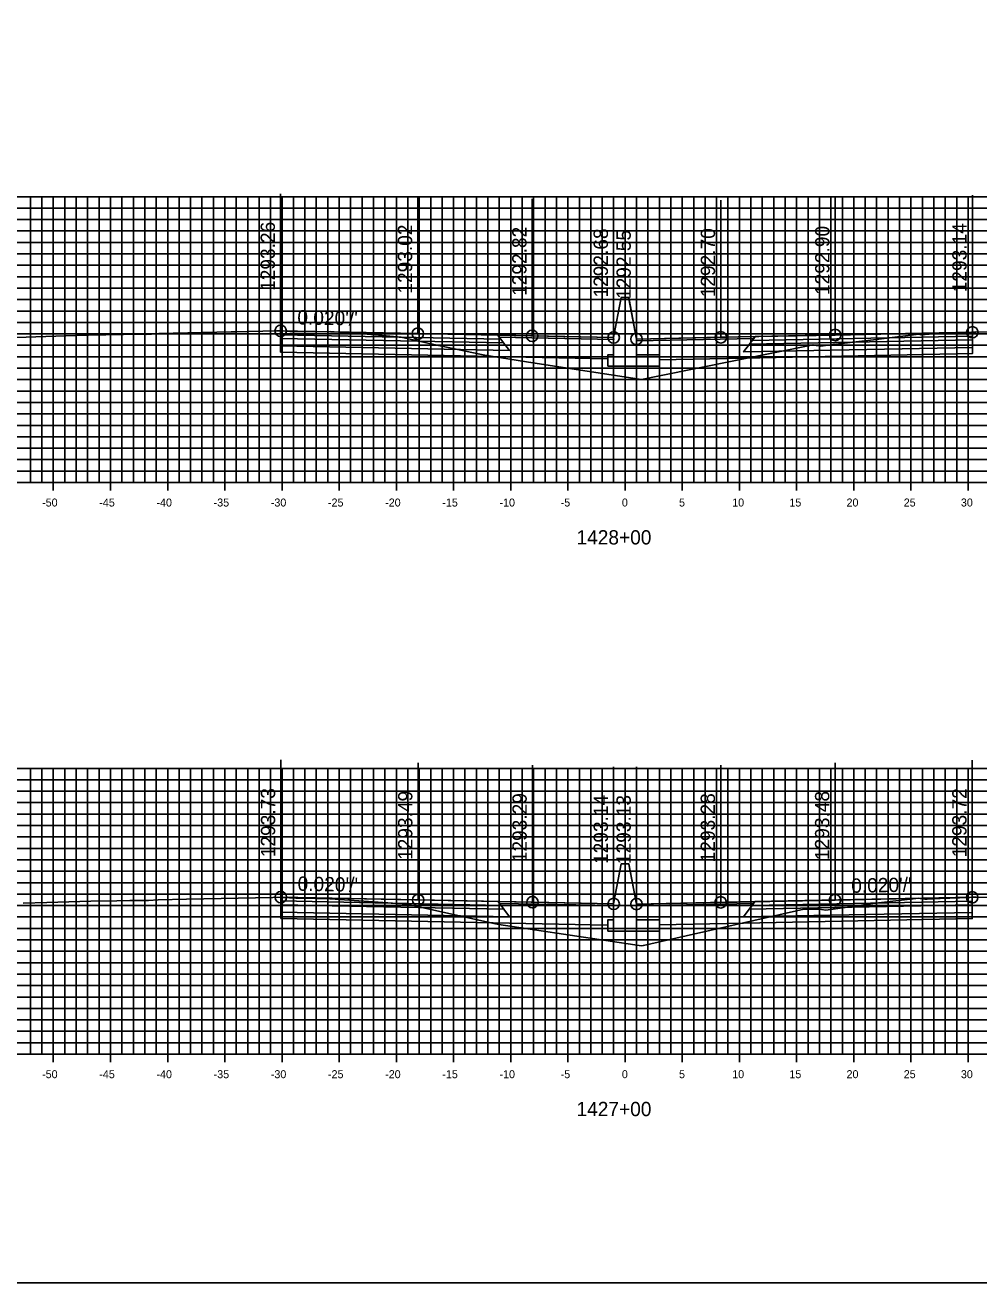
# Model space of a CAD drawing. Extents: x 674939 to 678919, y 750652 to 765176.
# Drawn here: x 678696.1 to 678779.5, y 758052.6 to 758162.6 of the extents above; entities that cross this region are included whole.
import ezdxf

# ---------------------------------------------------------------- set-up
doc = ezdxf.new("R2010")
doc.units = 0
for name, color, linetype in [('R_Alt Surface', 7, 'Continuous'), ('R_Axis', 7, 'Continuous'), ('R_Axis Annot', 7, 'Continuous'), ('R_Exist Surface', 7, 'Continuous'), ('R_Fin Surface', 7, 'Continuous'), ('R_Grid', 7, 'Continuous'), ('R_No Plot', 7, 'Continuous'), ('R_Proposed Road', 7, 'Continuous'), ('R_Xsect Elev', 7, 'Continuous'), ('R_Xsect Slope', 7, 'Continuous')]:
    doc.layers.add(name, color=color, linetype=linetype)

msp = doc.modelspace()

# ---------------------------------------------------------------- linework, layer by layer
for points in [[(678748.2, 758138.73), (678747.53, 758135.23)], [(678748.86, 758138.6), (678748.86, 758138.73), (678748.2, 758138.73), (678748.2, 758138.73)], [(678748.86, 758138.6), (678749.53, 758135.1)], [(678748.2, 758089.19), (678747.53, 758085.69)], [(678748.86, 758089.18), (678748.86, 758089.19), (678748.2, 758089.19), (678748.2, 758089.19)], [(678748.86, 758089.18), (678749.53, 758085.68)]]:
    msp.add_lwpolyline(points)
at = {"layer": 'R_Alt Surface'}
for points in [[(678718.41, 758135.48), (678718.41, 758135.15), (678737.91, 758134.76), (678737.66, 758135.1)], [(678718.41, 758135.15), (678718.41, 758134.49), (678738.41, 758134.09), (678737.91, 758134.76)], [(678778.9, 758135.03), (678778.9, 758134.37), (678758.9, 758133.97), (678759.4, 758134.64)], [(678778.9, 758135.36), (678778.9, 758135.03), (678759.4, 758134.64), (678759.65, 758134.98)], [(678718.43, 758085.95), (678718.43, 758085.62), (678737.93, 758085.23), (678737.68, 758085.56)], [(678778.89, 758085.94), (678778.89, 758085.61), (678759.39, 758085.22), (678759.64, 758085.55)], [(678718.43, 758085.62), (678718.43, 758084.96), (678738.43, 758084.56), (678737.93, 758085.23)], [(678778.89, 758085.61), (678778.89, 758084.95), (678758.89, 758084.55), (678759.39, 758085.22)]]:
    msp.add_lwpolyline(points, close=True, dxfattribs=at)
for points in [[(678718.41, 758134.49), (678718.41, 758133.95), (678738.41, 758133.55), (678747.03, 758133.38)], [(678778.9, 758134.37), (678778.9, 758133.83), (678758.9, 758133.43), (678751.53, 758133.28)], [(678718.43, 758084.96), (678718.43, 758084.42), (678738.43, 758084.02), (678747.03, 758083.84)], [(678778.89, 758084.95), (678778.89, 758084.41), (678758.89, 758084.01), (678751.53, 758083.86)]]:
    msp.add_lwpolyline(points, dxfattribs=at)
at = {"layer": 'R_Axis'}
for p, q in [((678598.53, 758122.55), (678898.53, 758122.55)), ((678698.53, 758121.85), (678698.53, 758123.25)), ((678703.53, 758121.85), (678703.53, 758123.25)), ((678708.53, 758121.85), (678708.53, 758123.25)), ((678713.53, 758121.85), (678713.53, 758123.25)), ((678718.53, 758121.85), (678718.53, 758123.25)), ((678723.53, 758121.85), (678723.53, 758123.25)), ((678728.53, 758121.85), (678728.53, 758123.25)), ((678733.53, 758121.85), (678733.53, 758123.25)), ((678738.53, 758121.85), (678738.53, 758123.25)), ((678743.53, 758121.85), (678743.53, 758123.25)), ((678748.53, 758121.85), (678748.53, 758123.25)), ((678753.53, 758121.85), (678753.53, 758123.25)), ((678758.53, 758121.85), (678758.53, 758123.25)), ((678763.53, 758121.85), (678763.53, 758123.25)), ((678768.53, 758121.85), (678768.53, 758123.25)), ((678773.53, 758121.85), (678773.53, 758123.25)), ((678778.53, 758121.85), (678778.53, 758123.25)), ((678698.53, 758071.85), (678698.53, 758073.25)), ((678703.53, 758071.85), (678703.53, 758073.25)), ((678708.53, 758071.85), (678708.53, 758073.25)), ((678713.53, 758071.85), (678713.53, 758073.25)), ((678718.53, 758071.85), (678718.53, 758073.25)), ((678723.53, 758071.85), (678723.53, 758073.25)), ((678728.53, 758071.85), (678728.53, 758073.25)), ((678733.53, 758071.85), (678733.53, 758073.25)), ((678738.53, 758071.85), (678738.53, 758073.25)), ((678743.53, 758071.85), (678743.53, 758073.25)), ((678748.53, 758071.85), (678748.53, 758073.25)), ((678753.53, 758071.85), (678753.53, 758073.25)), ((678758.53, 758071.85), (678758.53, 758073.25)), ((678763.53, 758071.85), (678763.53, 758073.25)), ((678768.53, 758071.85), (678768.53, 758073.25)), ((678773.53, 758071.85), (678773.53, 758073.25)), ((678778.53, 758071.85), (678778.53, 758073.25)), ((678598.53, 758072.55), (678898.53, 758072.55))]:
    msp.add_line(p, q, dxfattribs=at)
at = {"layer": 'R_Exist Surface'}
for points in [[(678695.28, 758135.24), (678701.35, 758135.44), (678701.61, 758135.44), (678704.66, 758135.49), (678706.19, 758135.52), (678706.26, 758135.52), (678706.64, 758135.5), (678707.59, 758135.56), (678707.77, 758135.57), (678714.07, 758135.73), (678714.42, 758135.73), (678718.05, 758135.82), (678718.41, 758135.81), (678718.42, 758135.81), (678718.62, 758135.81), (678718.64, 758135.81), (678719.21, 758135.76), (678719.27, 758135.76), (678720.79, 758135.77), (678720.81, 758135.77), (678720.91, 758135.77), (678722.63, 758135.74), (678722.64, 758135.74), (678722.81, 758135.76), (678723.1, 758135.74), (678725.97, 758135.52), (678728.96, 758135.25), (678731.8, 758134.63), (678735.84, 758133.77), (678736.26, 758133.68), (678740.47, 758133.02), (678749.97, 758131.55), (678751.54, 758131.88), (678764.97, 758134.6), (678765.25, 758134.54), (678765.52, 758134.49), (678765.66, 758134.47), (678766.69, 758134.62), (678770.27, 758135.04), (678774.21, 758135.51), (678774.21, 758135.51), (678774.24, 758135.51), (678774.42, 758135.46), (678775.11, 758135.53), (678775.44, 758135.55), (678776.82, 758135.62), (678778.2, 758135.65), (678778.42, 758135.65), (678778.84, 758135.69), (678778.9, 758135.69), (678779.17, 758135.71), (678779.22, 758135.72), (678780.79, 758135.69)], [(678695.9, 758085.77), (678697.95, 758085.82), (678701.8, 758085.93), (678704.08, 758085.96), (678705.23, 758085.98), (678706.23, 758085.99), (678706.51, 758085.98), (678706.63, 758085.98), (678706.86, 758086), (678707.71, 758086.06), (678710.19, 758086.12), (678717.74, 758086.26), (678717.74, 758086.26), (678718.43, 758086.28), (678718.43, 758086.28), (678718.6, 758086.26), (678719.74, 758086.2), (678720.03, 758086.19), (678720.26, 758086.2), (678720.97, 758086.19), (678721.49, 758086.17), (678722.71, 758086.14), (678722.75, 758086.14), (678723.59, 758086.08), (678729.45, 758085.67), (678737.2, 758083.96), (678737.49, 758083.89), (678749.98, 758082.03), (678749.98, 758082.03), (678750.13, 758082.07), (678764.17, 758085.23), (678765.44, 758085.22), (678765.71, 758085.2), (678766.08, 758085.16), (678768.2, 758085.45), (678770.21, 758085.72), (678774.22, 758086.19), (678774.34, 758086.18), (678774.54, 758086.13), (678774.75, 758086.1), (678774.96, 758086.12), (678776.09, 758086.17), (678777.78, 758086.23), (678778.44, 758086.24), (678778.68, 758086.25), (678778.89, 758086.27), (678778.96, 758086.27), (678779.25, 758086.28), (678782.64, 758086.23)]]:
    msp.add_lwpolyline(points, dxfattribs=at)
at = {"layer": 'R_Fin Surface'}
for points in [[(678718.41, 758135.81), (678730.41, 758135.57), (678737.41, 758135.43), (678740.41, 758135.37), (678747.53, 758135.23), (678748.2, 758138.73), (678748.86, 758138.73), (678749.53, 758135.1), (678756.9, 758135.25), (678759.9, 758135.31), (678766.9, 758135.45), (678778.9, 758135.69)], [(678747.53, 758135.23), (678740.41, 758135.37), (678730.41, 758135.57), (678718.41, 758135.81)], [(678778.9, 758135.69), (678766.9, 758135.45), (678756.9, 758135.25), (678749.53, 758135.1)], [(678718.43, 758086.28), (678730.43, 758086.04), (678737.43, 758085.9), (678740.43, 758085.84), (678747.53, 758085.69), (678748.2, 758089.19), (678748.86, 758089.19), (678749.53, 758085.68), (678756.89, 758085.83), (678759.89, 758085.89), (678766.89, 758086.03), (678778.89, 758086.27)], [(678747.53, 758085.69), (678740.43, 758085.84), (678730.43, 758086.04), (678718.43, 758086.28)], [(678778.89, 758086.27), (678766.89, 758086.03), (678756.89, 758085.83), (678749.53, 758085.68)]]:
    msp.add_lwpolyline(points, dxfattribs=at)
for points in [[(678718.41, 758135.81), (678718.41, 758135.48), (678737.66, 758135.1), (678737.41, 758135.43)], [(678737.41, 758135.43), (678747.53, 758135.23), (678747.54, 758135.07), (678737.53, 758135.27)], [(678778.9, 758135.69), (678778.9, 758135.36), (678759.65, 758134.98), (678759.9, 758135.31)], [(678759.78, 758135.15), (678749.53, 758134.95), (678749.53, 758135.1), (678759.9, 758135.31)], [(678718.43, 758086.28), (678718.43, 758085.95), (678737.68, 758085.56), (678737.43, 758085.9)], [(678778.89, 758086.27), (678778.89, 758085.94), (678759.64, 758085.55), (678759.89, 758085.89)], [(678737.43, 758085.9), (678747.53, 758085.69), (678747.54, 758085.54), (678737.55, 758085.74)], [(678759.77, 758085.73), (678749.53, 758085.52), (678749.53, 758085.68), (678759.89, 758085.89)]]:
    msp.add_lwpolyline(points, close=True, dxfattribs=at)
at = {"layer": 'R_Grid'}
for p, q in [((678598.53, 758147.55), (678898.53, 758147.55)), ((678696.53, 758122.55), (678696.53, 758147.55)), ((678697.53, 758122.55), (678697.53, 758147.55)), ((678698.53, 758122.55), (678698.53, 758147.55)), ((678699.53, 758122.55), (678699.53, 758147.55)), ((678700.53, 758122.55), (678700.53, 758147.55)), ((678701.53, 758122.55), (678701.53, 758147.55)), ((678702.53, 758122.55), (678702.53, 758147.55)), ((678703.53, 758122.55), (678703.53, 758147.55)), ((678704.53, 758122.55), (678704.53, 758147.55)), ((678705.53, 758122.55), (678705.53, 758147.55)), ((678706.53, 758122.55), (678706.53, 758147.55)), ((678707.53, 758122.55), (678707.53, 758147.55)), ((678708.53, 758122.55), (678708.53, 758147.55)), ((678709.53, 758122.55), (678709.53, 758147.55)), ((678710.53, 758122.55), (678710.53, 758147.55)), ((678711.53, 758122.55), (678711.53, 758147.55)), ((678712.53, 758122.55), (678712.53, 758147.55)), ((678713.53, 758122.55), (678713.53, 758147.55)), ((678714.53, 758122.55), (678714.53, 758147.55)), ((678715.53, 758122.55), (678715.53, 758147.55)), ((678716.53, 758122.55), (678716.53, 758147.55)), ((678717.53, 758122.55), (678717.53, 758147.55)), ((678718.53, 758122.55), (678718.53, 758147.55)), ((678719.53, 758122.55), (678719.53, 758147.55)), ((678720.53, 758122.55), (678720.53, 758147.55)), ((678721.53, 758122.55), (678721.53, 758147.55)), ((678722.53, 758122.55), (678722.53, 758147.55)), ((678723.53, 758122.55), (678723.53, 758147.55)), ((678724.53, 758122.55), (678724.53, 758147.55)), ((678725.53, 758122.55), (678725.53, 758147.55)), ((678726.53, 758122.55), (678726.53, 758147.55)), ((678727.53, 758122.55), (678727.53, 758147.55)), ((678728.53, 758122.55), (678728.53, 758147.55)), ((678729.53, 758122.55), (678729.53, 758147.55)), ((678730.53, 758122.55), (678730.53, 758147.55)), ((678731.53, 758122.55), (678731.53, 758147.55)), ((678732.53, 758122.55), (678732.53, 758147.55)), ((678733.53, 758122.55), (678733.53, 758147.55)), ((678734.53, 758122.55), (678734.53, 758147.55)), ((678735.53, 758122.55), (678735.53, 758147.55)), ((678736.53, 758122.55), (678736.53, 758147.55)), ((678737.53, 758122.55), (678737.53, 758147.55)), ((678738.53, 758122.55), (678738.53, 758147.55)), ((678739.53, 758122.55), (678739.53, 758147.55)), ((678740.53, 758122.55), (678740.53, 758147.55)), ((678741.53, 758122.55), (678741.53, 758147.55)), ((678742.53, 758122.55), (678742.53, 758147.55)), ((678743.53, 758122.55), (678743.53, 758147.55)), ((678744.53, 758122.55), (678744.53, 758147.55)), ((678745.53, 758122.55), (678745.53, 758147.55)), ((678746.53, 758122.55), (678746.53, 758147.55)), ((678747.53, 758122.55), (678747.53, 758147.55)), ((678748.53, 758122.55), (678748.53, 758147.55)), ((678749.53, 758122.55), (678749.53, 758147.55)), ((678750.53, 758122.55), (678750.53, 758147.55)), ((678751.53, 758122.55), (678751.53, 758147.55)), ((678752.53, 758122.55), (678752.53, 758147.55)), ((678753.53, 758122.55), (678753.53, 758147.55)), ((678754.53, 758122.55), (678754.53, 758147.55)), ((678755.53, 758122.55), (678755.53, 758147.55)), ((678756.53, 758122.55), (678756.53, 758147.55)), ((678757.53, 758122.55), (678757.53, 758147.55)), ((678758.53, 758122.55), (678758.53, 758147.55)), ((678759.53, 758122.55), (678759.53, 758147.55)), ((678760.53, 758122.55), (678760.53, 758147.55)), ((678761.53, 758122.55), (678761.53, 758147.55)), ((678762.53, 758122.55), (678762.53, 758147.55)), ((678763.53, 758122.55), (678763.53, 758147.55)), ((678764.53, 758122.55), (678764.53, 758147.55)), ((678765.53, 758122.55), (678765.53, 758147.55)), ((678766.53, 758122.55), (678766.53, 758147.55)), ((678767.53, 758122.55), (678767.53, 758147.55)), ((678768.53, 758122.55), (678768.53, 758147.55)), ((678769.53, 758122.55), (678769.53, 758147.55)), ((678770.53, 758122.55), (678770.53, 758147.55)), ((678771.53, 758122.55), (678771.53, 758147.55)), ((678772.53, 758122.55), (678772.53, 758147.55)), ((678773.53, 758122.55), (678773.53, 758147.55)), ((678774.53, 758122.55), (678774.53, 758147.55)), ((678775.53, 758122.55), (678775.53, 758147.55)), ((678776.53, 758122.55), (678776.53, 758147.55)), ((678777.53, 758122.55), (678777.53, 758147.55)), ((678778.53, 758122.55), (678778.53, 758147.55)), ((678598.53, 758146.55), (678898.53, 758146.55)), ((678598.53, 758145.55), (678898.53, 758145.55)), ((678598.53, 758144.55), (678898.53, 758144.55)), ((678598.53, 758143.55), (678898.53, 758143.55)), ((678598.53, 758142.55), (678898.53, 758142.55)), ((678598.53, 758141.55), (678898.53, 758141.55)), ((678598.53, 758140.55), (678898.53, 758140.55)), ((678598.53, 758139.55), (678898.53, 758139.55)), ((678598.53, 758138.55), (678898.53, 758138.55)), ((678598.53, 758137.55), (678898.53, 758137.55)), ((678598.53, 758136.55), (678898.53, 758136.55)), ((678598.53, 758135.55), (678898.53, 758135.55)), ((678598.53, 758134.55), (678898.53, 758134.55)), ((678598.53, 758133.55), (678898.53, 758133.55)), ((678598.53, 758132.55), (678898.53, 758132.55)), ((678598.53, 758131.55), (678898.53, 758131.55)), ((678598.53, 758130.55), (678898.53, 758130.55)), ((678598.53, 758129.55), (678898.53, 758129.55)), ((678598.53, 758128.55), (678898.53, 758128.55)), ((678598.53, 758127.55), (678898.53, 758127.55)), ((678598.53, 758126.55), (678898.53, 758126.55)), ((678598.53, 758125.55), (678898.53, 758125.55)), ((678598.53, 758124.55), (678898.53, 758124.55)), ((678598.53, 758123.55), (678898.53, 758123.55)), ((678598.53, 758122.55), (678898.53, 758122.55)), ((678598.53, 758097.55), (678898.53, 758097.55)), ((678696.53, 758072.55), (678696.53, 758097.55)), ((678697.53, 758072.55), (678697.53, 758097.55)), ((678698.53, 758072.55), (678698.53, 758097.55)), ((678699.53, 758072.55), (678699.53, 758097.55)), ((678700.53, 758072.55), (678700.53, 758097.55)), ((678701.53, 758072.55), (678701.53, 758097.55)), ((678702.53, 758072.55), (678702.53, 758097.55)), ((678703.53, 758072.55), (678703.53, 758097.55)), ((678704.53, 758072.55), (678704.53, 758097.55)), ((678705.53, 758072.55), (678705.53, 758097.55)), ((678706.53, 758072.55), (678706.53, 758097.55)), ((678707.53, 758072.55), (678707.53, 758097.55)), ((678708.53, 758072.55), (678708.53, 758097.55)), ((678709.53, 758072.55), (678709.53, 758097.55)), ((678710.53, 758072.55), (678710.53, 758097.55)), ((678711.53, 758072.55), (678711.53, 758097.55)), ((678712.53, 758072.55), (678712.53, 758097.55)), ((678713.53, 758072.55), (678713.53, 758097.55)), ((678714.53, 758072.55), (678714.53, 758097.55)), ((678715.53, 758072.55), (678715.53, 758097.55)), ((678716.53, 758072.55), (678716.53, 758097.55)), ((678717.53, 758072.55), (678717.53, 758097.55)), ((678718.53, 758072.55), (678718.53, 758097.55)), ((678719.53, 758072.55), (678719.53, 758097.55)), ((678720.53, 758072.55), (678720.53, 758097.55)), ((678721.53, 758072.55), (678721.53, 758097.55)), ((678722.53, 758072.55), (678722.53, 758097.55)), ((678723.53, 758072.55), (678723.53, 758097.55)), ((678724.53, 758072.55), (678724.53, 758097.55)), ((678725.53, 758072.55), (678725.53, 758097.55)), ((678726.53, 758072.55), (678726.53, 758097.55)), ((678727.53, 758072.55), (678727.53, 758097.55)), ((678728.53, 758072.55), (678728.53, 758097.55)), ((678729.53, 758072.55), (678729.53, 758097.55)), ((678730.53, 758072.55), (678730.53, 758097.55)), ((678731.53, 758072.55), (678731.53, 758097.55)), ((678732.53, 758072.55), (678732.53, 758097.55)), ((678733.53, 758072.55), (678733.53, 758097.55)), ((678734.53, 758072.55), (678734.53, 758097.55)), ((678735.53, 758072.55), (678735.53, 758097.55)), ((678736.53, 758072.55), (678736.53, 758097.55)), ((678737.53, 758072.55), (678737.53, 758097.55)), ((678738.53, 758072.55), (678738.53, 758097.55)), ((678739.53, 758072.55), (678739.53, 758097.55)), ((678740.53, 758072.55), (678740.53, 758097.55)), ((678741.53, 758072.55), (678741.53, 758097.55)), ((678742.53, 758072.55), (678742.53, 758097.55)), ((678743.53, 758072.55), (678743.53, 758097.55)), ((678744.53, 758072.55), (678744.53, 758097.55)), ((678745.53, 758072.55), (678745.53, 758097.55)), ((678746.53, 758072.55), (678746.53, 758097.55)), ((678747.53, 758072.55), (678747.53, 758097.55)), ((678748.53, 758072.55), (678748.53, 758097.55)), ((678749.53, 758072.55), (678749.53, 758097.55)), ((678750.53, 758072.55), (678750.53, 758097.55)), ((678751.53, 758072.55), (678751.53, 758097.55)), ((678752.53, 758072.55), (678752.53, 758097.55)), ((678753.53, 758072.55), (678753.53, 758097.55)), ((678754.53, 758072.55), (678754.53, 758097.55)), ((678755.53, 758072.55), (678755.53, 758097.55)), ((678756.53, 758072.55), (678756.53, 758097.55)), ((678757.53, 758072.55), (678757.53, 758097.55)), ((678758.53, 758072.55), (678758.53, 758097.55)), ((678759.53, 758072.55), (678759.53, 758097.55)), ((678760.53, 758072.55), (678760.53, 758097.55)), ((678761.53, 758072.55), (678761.53, 758097.55)), ((678762.53, 758072.55), (678762.53, 758097.55)), ((678763.53, 758072.55), (678763.53, 758097.55)), ((678764.53, 758072.55), (678764.53, 758097.55)), ((678765.53, 758072.55), (678765.53, 758097.55)), ((678766.53, 758072.55), (678766.53, 758097.55)), ((678767.53, 758072.55), (678767.53, 758097.55)), ((678768.53, 758072.55), (678768.53, 758097.55)), ((678769.53, 758072.55), (678769.53, 758097.55)), ((678770.53, 758072.55), (678770.53, 758097.55)), ((678771.53, 758072.55), (678771.53, 758097.55)), ((678772.53, 758072.55), (678772.53, 758097.55)), ((678773.53, 758072.55), (678773.53, 758097.55)), ((678774.53, 758072.55), (678774.53, 758097.55)), ((678775.53, 758072.55), (678775.53, 758097.55)), ((678776.53, 758072.55), (678776.53, 758097.55)), ((678777.53, 758072.55), (678777.53, 758097.55)), ((678778.53, 758072.55), (678778.53, 758097.55)), ((678598.53, 758096.55), (678898.53, 758096.55)), ((678598.53, 758095.55), (678898.53, 758095.55)), ((678598.53, 758094.55), (678898.53, 758094.55)), ((678598.53, 758093.55), (678898.53, 758093.55)), ((678598.53, 758092.55), (678898.53, 758092.55)), ((678598.53, 758091.55), (678898.53, 758091.55)), ((678598.53, 758090.55), (678898.53, 758090.55)), ((678598.53, 758089.55), (678898.53, 758089.55)), ((678598.53, 758088.55), (678898.53, 758088.55)), ((678598.53, 758087.55), (678898.53, 758087.55)), ((678598.53, 758086.55), (678898.53, 758086.55)), ((678598.53, 758085.55), (678898.53, 758085.55)), ((678598.53, 758084.55), (678898.53, 758084.55)), ((678598.53, 758083.55), (678898.53, 758083.55)), ((678598.53, 758082.55), (678898.53, 758082.55)), ((678598.53, 758081.55), (678898.53, 758081.55)), ((678598.53, 758080.55), (678898.53, 758080.55)), ((678598.53, 758079.55), (678898.53, 758079.55)), ((678598.53, 758078.55), (678898.53, 758078.55)), ((678598.53, 758077.55), (678898.53, 758077.55)), ((678598.53, 758076.55), (678898.53, 758076.55)), ((678598.53, 758075.55), (678898.53, 758075.55)), ((678598.53, 758074.55), (678898.53, 758074.55)), ((678598.53, 758073.55), (678898.53, 758073.55)), ((678598.53, 758072.55), (678898.53, 758072.55))]:
    msp.add_line(p, q, dxfattribs=at)
at = {"layer": 'R_No Plot'}
msp.add_lwpolyline([(678578.53, 758052.55), (678918.53, 758052.55), (678918.53, 758272.55), (678578.53, 758272.55)], close=True, dxfattribs=at)
for centre in [(678718.41, 758135.81), (678730.41, 758135.57), (678740.41, 758135.37), (678747.53, 758135.23), (678749.53, 758135.1), (678756.9, 758135.25), (678766.9, 758135.45), (678778.9, 758135.69), (678718.43, 758086.28), (678730.43, 758086.04), (678740.43, 758085.84), (678747.53, 758085.69), (678749.53, 758085.68), (678756.89, 758085.83), (678766.89, 758086.03), (678778.89, 758086.27)]:
    msp.add_circle(centre, 0.5, dxfattribs=at)
at = {"layer": 'R_Proposed Road'}
for points in [[(678747.53, 758135.23), (678747.53, 758133.73), (678747.03, 758133.73), (678747.03, 758132.73), (678751.53, 758132.73), (678751.53, 758133.73), (678749.53, 758133.73), (678749.53, 758135.1)], [(678747.53, 758085.69), (678747.53, 758084.31), (678747.03, 758084.31), (678747.03, 758083.31), (678751.53, 758083.31), (678751.53, 758084.31), (678749.53, 758084.31), (678749.53, 758085.68)]]:
    msp.add_lwpolyline(points, dxfattribs=at)
at = {"layer": 'R_Xsect Elev'}
for p, q in [((678718.41, 758135.81), (678718.41, 758147.81)), ((678730.41, 758135.57), (678730.41, 758147.57)), ((678778.9, 758135.69), (678778.9, 758147.69)), ((678740.41, 758135.37), (678740.41, 758147.37)), ((678747.53, 758135.23), (678747.53, 758147.23)), ((678749.53, 758135.1), (678749.53, 758147.1)), ((678756.9, 758135.25), (678756.9, 758147.25)), ((678766.9, 758135.45), (678766.9, 758147.45)), ((678718.43, 758086.28), (678718.43, 758098.28)), ((678730.43, 758086.04), (678730.43, 758098.04)), ((678766.89, 758086.03), (678766.89, 758098.03)), ((678778.89, 758086.27), (678778.89, 758098.27)), ((678740.43, 758085.84), (678740.43, 758097.84)), ((678747.53, 758085.69), (678747.53, 758097.69)), ((678749.53, 758085.68), (678749.53, 758097.68)), ((678756.89, 758085.83), (678756.89, 758097.83))]:
    msp.add_line(p, q, dxfattribs=at)

# ---------------------------------------------------------------- texts
at = {"layer": 'R_Axis Annot'}
for s, height, p in [('-50', 0.7, (678697.55, 758120.45)), ('-45', 0.7, (678702.55, 758120.45)), ('-40', 0.7, (678707.55, 758120.45)), ('-35', 0.7, (678712.55, 758120.45)), ('-30', 0.7, (678717.55, 758120.45)), ('-25', 0.7, (678722.55, 758120.45)), ('-20', 0.7, (678727.55, 758120.45)), ('-15', 0.7, (678732.55, 758120.45)), ('-10', 0.7, (678737.55, 758120.45)), ('-5', 0.7, (678742.9, 758120.45)), ('0', 0.7, (678748.25, 758120.45)), ('5', 0.7, (678753.25, 758120.45)), ('10', 0.7, (678757.9, 758120.45)), ('15', 0.7, (678762.9, 758120.45)), ('20', 0.7, (678767.9, 758120.45)), ('25', 0.7, (678772.9, 758120.45)), ('30', 0.7, (678777.9, 758120.45)), ('1428+00', 1.25, (678744.28, 758117.13)), ('-50', 0.7, (678697.55, 758070.45)), ('-45', 0.7, (678702.55, 758070.45)), ('-40', 0.7, (678707.55, 758070.45)), ('-35', 0.7, (678712.55, 758070.45)), ('-30', 0.7, (678717.55, 758070.45)), ('-25', 0.7, (678722.55, 758070.45)), ('-20', 0.7, (678727.55, 758070.45)), ('-15', 0.7, (678732.55, 758070.45)), ('-10', 0.7, (678737.55, 758070.45)), ('-5', 0.7, (678742.9, 758070.45)), ('0', 0.7, (678748.25, 758070.45)), ('5', 0.7, (678753.25, 758070.45)), ('10', 0.7, (678757.9, 758070.45)), ('15', 0.7, (678762.9, 758070.45)), ('20', 0.7, (678767.9, 758070.45)), ('25', 0.7, (678772.9, 758070.45)), ('30', 0.7, (678777.9, 758070.45)), ('1427+00', 1.25, (678744.28, 758067.13))]:
    msp.add_text(s, height=height, dxfattribs=at).set_placement(p)
at = {"layer": 'R_Xsect Elev'}
for s, p in [('1293.26', (678717.91, 758139.31)), ('1293.02', (678729.91, 758139.07)), ('1292.82', (678739.91, 758138.87)), ('1292.68', (678747.03, 758138.73)), ('1292.55', (678749.03, 758138.6)), ('1292.70', (678756.4, 758138.75)), ('1292.90', (678766.4, 758138.95)), ('1293.14', (678778.4, 758139.19)), ('1293.73', (678717.93, 758089.78)), ('1293.49', (678729.93, 758089.54)), ('1293.29', (678739.93, 758089.34)), ('1293.14', (678747.03, 758089.19)), ('1293.13', (678749.03, 758089.18)), ('1293.28', (678756.39, 758089.33)), ('1293.48', (678766.39, 758089.53)), ('1293.72', (678778.39, 758089.77))]:
    msp.add_text(s, height=1.25, rotation=90, dxfattribs=at).set_placement(p)
at = {"layer": 'R_Xsect Slope'}
for rotation, p in [(358.8542, (678719.86, 758136.38)), (358.8542, (678719.88, 758086.85)), (1.1458, (678768.32, 758086.66))]:
    msp.add_text("0.020'/'", height=1.25, rotation=rotation, dxfattribs=at).set_placement(p)

doc.saveas('drawing.dxf')
